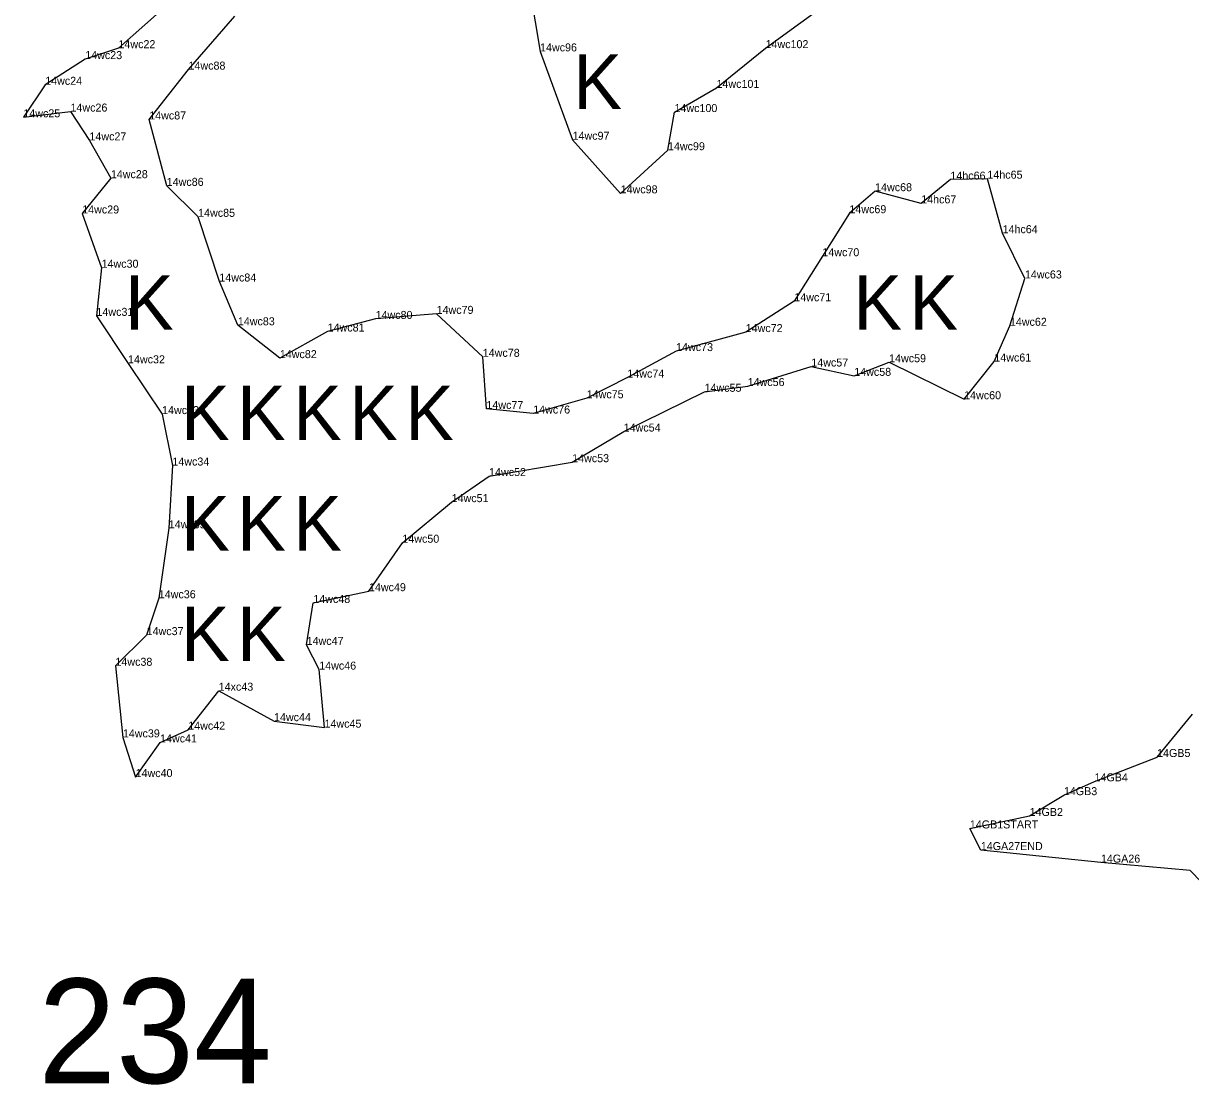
# Model space of a CAD drawing. Extents: x 2072529 to 2268812, y 436423 to 470008.
# Drawn here: x 2255744 to 2256473, y 441624 to 442288 of the extents above; entities that cross this region are included whole.
import ezdxf

# ---------------------------------------------------------------- set-up
doc = ezdxf.new("R2010")
doc.units = 0
for name, color, linetype in [('Old_Level_20', 7, 'Continuous'), ('Old_Level_52', 7, 'Continuous'), ('Old_Level_55', 7, 'Continuous'), ('Old_Level_60', 7, 'Continuous'), ('Old_Level_62', 7, 'Continuous')]:
    doc.layers.add(name, color=color, linetype=linetype)

msp = doc.modelspace()

# ---------------------------------------------------------------- linework, layer by layer
at = {"layer": 'Old_Level_20'}
for p, q in [((2255782.767, 442265.278), (2255782.767, 442265.278)), ((2255803.524, 442272.108), (2255803.524, 442272.108)), ((2256066.889, 442270.09), (2256066.889, 442270.09)), ((2256207.755, 442272.121), (2256207.755, 442272.121)), ((2255847.281, 442258.718), (2255847.281, 442258.718)), ((2255757.754, 442249.211), (2255757.754, 442249.211)), ((2256177.113, 442247.308), (2256177.113, 442247.308)), ((2255744.096, 442228.902), (2255744.096, 442228.902)), ((2255773.544, 442232.484), (2255773.544, 442232.484)), ((2256150.866, 442232.18), (2256150.866, 442232.18)), ((2255822.729, 442227.549), (2255822.729, 442227.549)), ((2255785.395, 442214.491), (2255785.395, 442214.491)), ((2256087.213, 442214.888), (2256087.213, 442214.888)), ((2256146.807, 442208.328), (2256146.807, 442208.328)), ((2255798.772, 442190.873), (2255798.772, 442190.873)), ((2255833.668, 442186.065), (2255833.668, 442186.065)), ((2256323.244, 442189.952), (2256323.244, 442189.952)), ((2256346.351, 442190.546), (2256346.351, 442190.546)), ((2256117.242, 442181.383), (2256117.242, 442181.383)), ((2256276.219, 442182.731), (2256276.219, 442182.731)), ((2256305.007, 442175.125), (2256305.007, 442175.125)), ((2255780.866, 442168.821), (2255780.866, 442168.821)), ((2255853.292, 442166.716), (2255853.292, 442166.716)), ((2256260.148, 442168.971), (2256260.148, 442168.971)), ((2256355.84, 442156.485), (2256355.84, 442156.485)), ((2256243.265, 442142.091), (2256243.265, 442142.091)), ((2255792.976, 442134.911), (2255792.976, 442134.911)), ((2256369.778, 442128.2), (2256369.778, 442128.2)), ((2255866.534, 442126.301), (2255866.534, 442126.301)), ((2256225.739, 442113.955), (2256225.739, 442113.955)), ((2255789.763, 442104.845), (2255789.763, 442104.845)), ((2256002.269, 442106.075), (2256002.269, 442106.075)), ((2255878.097, 442098.932), (2255878.097, 442098.932)), ((2255964.148, 442102.908), (2255964.148, 442102.908)), ((2256360.431, 442098.624), (2256360.431, 442098.624)), ((2255934.208, 442095.058), (2255934.208, 442095.058)), ((2256195.361, 442094.695), (2256195.361, 442094.695)), ((2256151.89, 442082.831), (2256151.89, 442082.831)), ((2255904.34, 442078.415), (2255904.34, 442078.415)), ((2256031.122, 442079.233), (2256031.122, 442079.233)), ((2256284.96, 442075.849), (2256284.96, 442075.849)), ((2256350.682, 442076.296), (2256350.682, 442076.296)), ((2255809.494, 442075.166), (2255809.494, 442075.166)), ((2256236.354, 442073.185), (2256236.354, 442073.185)), ((2256121.423, 442066.246), (2256121.423, 442066.246)), ((2256196.594, 442060.973), (2256196.594, 442060.973)), ((2256263.174, 442067.345), (2256263.174, 442067.345)), ((2256169.669, 442057.394), (2256169.669, 442057.394)), ((2256033.387, 442046.65), (2256033.387, 442046.65)), ((2256096.044, 442053.339), (2256096.044, 442053.339)), ((2256331.83, 442052.73), (2256331.83, 442052.73)), ((2255830.779, 442043.437), (2255830.779, 442043.437)), ((2256062.616, 442043.786), (2256062.616, 442043.786)), ((2256119.15, 442032.539), (2256119.15, 442032.539)), ((2255837.199, 442011.3), (2255837.199, 442011.3)), ((2256086.951, 442013.397), (2256086.951, 442013.397)), ((2256035.058, 442004.729), (2256035.058, 442004.729)), ((2256011.663, 441988.423), (2256011.663, 441988.423)), ((2255834.935, 441972.101), (2255834.935, 441972.101)), ((2255980.875, 441963.057), (2255980.875, 441963.057)), ((2255960.013, 441932.787), (2255960.013, 441932.787)), ((2255828.711, 441928.367), (2255828.711, 441928.367)), ((2255925.244, 441925.413), (2255925.244, 441925.413)), ((2255821.132, 441905.33), (2255821.132, 441905.33)), ((2255921.081, 441899.221), (2255921.081, 441899.221)), ((2255801.631, 441886.172), (2255801.631, 441886.172)), ((2255928.939, 441883.778), (2255928.939, 441883.778)), ((2255866.135, 441870.601), (2255866.135, 441870.601)), ((2255900.699, 441851.57), (2255900.699, 441851.57)), ((2255847.112, 441846.241), (2255847.112, 441846.241)), ((2255932.24, 441847.51), (2255932.24, 441847.51)), ((2255806.291, 441841.436), (2255806.291, 441841.436)), ((2255829.504, 441838.277), (2255829.504, 441838.277)), ((2256452.361, 441829.174), (2256452.361, 441829.174)), ((2255814.235, 441816.63), (2255814.235, 441816.63)), ((2256413.276, 441813.96), (2256413.276, 441813.96)), ((2256394.141, 441805.326), (2256394.141, 441805.326)), ((2256372.727, 441792.326), (2256372.727, 441792.326)), ((2256335.397, 441784.546), (2256335.397, 441784.546)), ((2256342.251, 441771.007), (2256342.251, 441771.007)), ((2256417.282, 441763.183), (2256417.282, 441763.183)), ((2256473.074, 441758.157), (2256473.074, 441758.157))]:
    msp.add_line(p, q, dxfattribs=at)
at = {"layer": 'Old_Level_52'}
for points in [[(2256060.665, 442307.265), (2256066.889, 442270.09), (2256087.213, 442214.888), (2256117.242, 442181.383), (2256146.807, 442208.328), (2256150.866, 442232.18), (2256177.113, 442247.308), (2256207.755, 442272.121), (2256251.929, 442304.418)], [(2255836.387, 442301.236), (2255803.524, 442272.108), (2255782.767, 442265.278), (2255757.754, 442249.211), (2255744.096, 442228.902), (2255773.544, 442232.484), (2255785.395, 442214.491), (2255798.772, 442190.873), (2255780.866, 442168.821), (2255792.976, 442134.911), (2255789.763, 442104.845), (2255809.494, 442075.166), (2255830.779, 442043.437), (2255837.199, 442011.3), (2255834.935, 441972.101), (2255828.711, 441928.367), (2255821.132, 441905.33), (2255801.631, 441886.172), (2255806.291, 441841.436), (2255814.235, 441816.63), (2255829.504, 441838.277), (2255847.112, 441846.241), (2255866.135, 441870.601), (2255900.699, 441851.57), (2255932.24, 441847.51), (2255928.939, 441883.778), (2255921.081, 441899.221), (2255925.244, 441925.413), (2255960.013, 441932.787), (2255980.875, 441963.057), (2256011.663, 441988.423), (2256035.058, 442004.729), (2256086.951, 442013.397), (2256119.15, 442032.539), (2256169.669, 442057.394), (2256196.594, 442060.973), (2256236.354, 442073.185), (2256263.174, 442067.345), (2256284.96, 442075.849), (2256331.83, 442052.73), (2256350.682, 442076.296), (2256360.431, 442098.624), (2256369.778, 442128.2), (2256355.84, 442156.485), (2256346.351, 442190.546), (2256323.244, 442189.952), (2256305.007, 442175.125), (2256276.219, 442182.731), (2256260.148, 442168.971), (2256243.265, 442142.091), (2256225.739, 442113.955), (2256195.361, 442094.695), (2256151.89, 442082.831), (2256121.423, 442066.246), (2256096.044, 442053.339), (2256062.616, 442043.786), (2256033.387, 442046.65), (2256031.122, 442079.233), (2256002.269, 442106.075), (2255964.148, 442102.908), (2255934.208, 442095.058), (2255904.34, 442078.415), (2255878.097, 442098.932), (2255866.534, 442126.301), (2255853.292, 442166.716), (2255833.668, 442186.065), (2255822.729, 442227.549), (2255847.281, 442258.718), (2255876.303, 442292.187)], [(2256342.251, 441771.007), (2256335.397, 441784.546), (2256372.727, 441792.326), (2256394.141, 441805.326), (2256413.276, 441813.96), (2256452.361, 441829.174), (2256474.479, 441855.925)], [(2256494.249, 441736.363), (2256473.074, 441758.157), (2256417.282, 441763.183), (2256342.251, 441771.007)]]:
    msp.add_lwpolyline(points, dxfattribs=at)

# ---------------------------------------------------------------- texts
at = {"layer": 'Old_Level_55'}
for p in [(2256087.679, 442234.197), (2255807.679, 442096.197), (2256262.679, 442096.197), (2256297.679, 442096.197), (2255842.679, 442027.197), (2255877.679, 442027.197), (2255912.679, 442027.197), (2255947.679, 442027.197), (2255982.679, 442027.197), (2255842.679, 441958.197), (2255877.679, 441958.197), (2255912.679, 441958.197), (2255842.679, 441889.197), (2255877.679, 441889.197)]:
    msp.add_text('K', height=34, dxfattribs=at).set_placement(p)
at = {"layer": 'Old_Level_60'}
for s, p in [('14wc22', (2255803.524, 442272.108)), ('14wc96', (2256066.889, 442270.09)), ('14wc102', (2256207.755, 442272.121)), ('14wc23', (2255782.767, 442265.278)), ('14wc88', (2255847.281, 442258.718)), ('14wc24', (2255757.754, 442249.211)), ('14wc101', (2256177.113, 442247.308)), ('14wc26', (2255773.544, 442232.484)), ('14wc100', (2256150.866, 442232.18)), ('14wc25', (2255744.096, 442228.902)), ('14wc87', (2255822.729, 442227.549)), ('14wc27', (2255785.395, 442214.491)), ('14wc97', (2256087.213, 442214.888)), ('14wc99', (2256146.807, 442208.328)), ('14wc28', (2255798.772, 442190.873)), ('14hc66', (2256323.244, 442189.952)), ('14hc65', (2256346.351, 442190.546)), ('14wc86', (2255833.668, 442186.065)), ('14wc98', (2256117.242, 442181.383)), ('14wc68', (2256276.219, 442182.731)), ('14hc67', (2256305.007, 442175.125)), ('14wc29', (2255780.866, 442168.821)), ('14wc85', (2255853.292, 442166.716)), ('14wc69', (2256260.148, 442168.971)), ('14hc64', (2256355.84, 442156.485)), ('14wc70', (2256243.265, 442142.091)), ('14wc30', (2255792.976, 442134.911)), ('14wc84', (2255866.534, 442126.301)), ('14wc63', (2256369.778, 442128.2)), ('14wc71', (2256225.739, 442113.955)), ('14wc31', (2255789.763, 442104.845)), ('14wc80', (2255964.148, 442102.908)), ('14wc79', (2256002.269, 442106.075)), ('14wc83', (2255878.097, 442098.932)), ('14wc81', (2255934.208, 442095.058)), ('14wc72', (2256195.361, 442094.695)), ('14wc62', (2256360.431, 442098.624)), ('14wc82', (2255904.34, 442078.415)), ('14wc78', (2256031.122, 442079.233)), ('14wc73', (2256151.89, 442082.831)), ('14wc32', (2255809.494, 442075.166)), ('14wc57', (2256236.354, 442073.185)), ('14wc59', (2256284.96, 442075.849)), ('14wc61', (2256350.682, 442076.296)), ('14wc74', (2256121.423, 442066.246)), ('14wc58', (2256263.174, 442067.345)), ('14wc55', (2256169.669, 442057.394)), ('14wc56', (2256196.594, 442060.973)), ('14wc75', (2256096.044, 442053.339)), ('14wc60', (2256331.83, 442052.73)), ('14wc33', (2255830.779, 442043.437)), ('14wc77', (2256033.387, 442046.65)), ('14wc76', (2256062.616, 442043.786)), ('14wc54', (2256119.15, 442032.539)), ('14wc53', (2256086.951, 442013.397)), ('14wc34', (2255837.199, 442011.3)), ('14wc52', (2256035.058, 442004.729)), ('14wc51', (2256011.663, 441988.423)), ('14wc35', (2255834.935, 441972.101)), ('14wc50', (2255980.875, 441963.057)), ('14wc49', (2255960.013, 441932.787)), ('14wc36', (2255828.711, 441928.367)), ('14wc48', (2255925.244, 441925.413)), ('14wc37', (2255821.132, 441905.33)), ('14wc47', (2255921.081, 441899.221)), ('14wc38', (2255801.631, 441886.172)), ('14wc46', (2255928.939, 441883.778)), ('14xc43', (2255866.135, 441870.601)), ('14wc42', (2255847.112, 441846.241)), ('14wc44', (2255900.699, 441851.57)), ('14wc45', (2255932.24, 441847.51)), ('14wc39', (2255806.291, 441841.436)), ('14wc41', (2255829.504, 441838.277)), ('14GB5', (2256452.361, 441829.174)), ('14wc40', (2255814.235, 441816.63)), ('14GB4', (2256413.276, 441813.96)), ('14GB3', (2256394.141, 441805.326)), ('14GB2', (2256372.727, 441792.326)), ('14GB1START', (2256335.397, 441784.546)), ('14GA27END', (2256342.251, 441771.007)), ('14GA26', (2256417.282, 441763.183))]:
    msp.add_text(s, height=5, dxfattribs=at).set_placement(p)
at = {"layer": 'Old_Level_62'}
msp.add_text('234', height=65.34, dxfattribs=at).set_placement((2255753.425, 441625.353))
msp.add_text('234', height=65.34, dxfattribs=at).set_placement((2255753.425, 441625.353))
msp.add_text('234', height=65.34, dxfattribs=at).set_placement((2255753.425, 441625.353))

doc.saveas('drawing.dxf')
